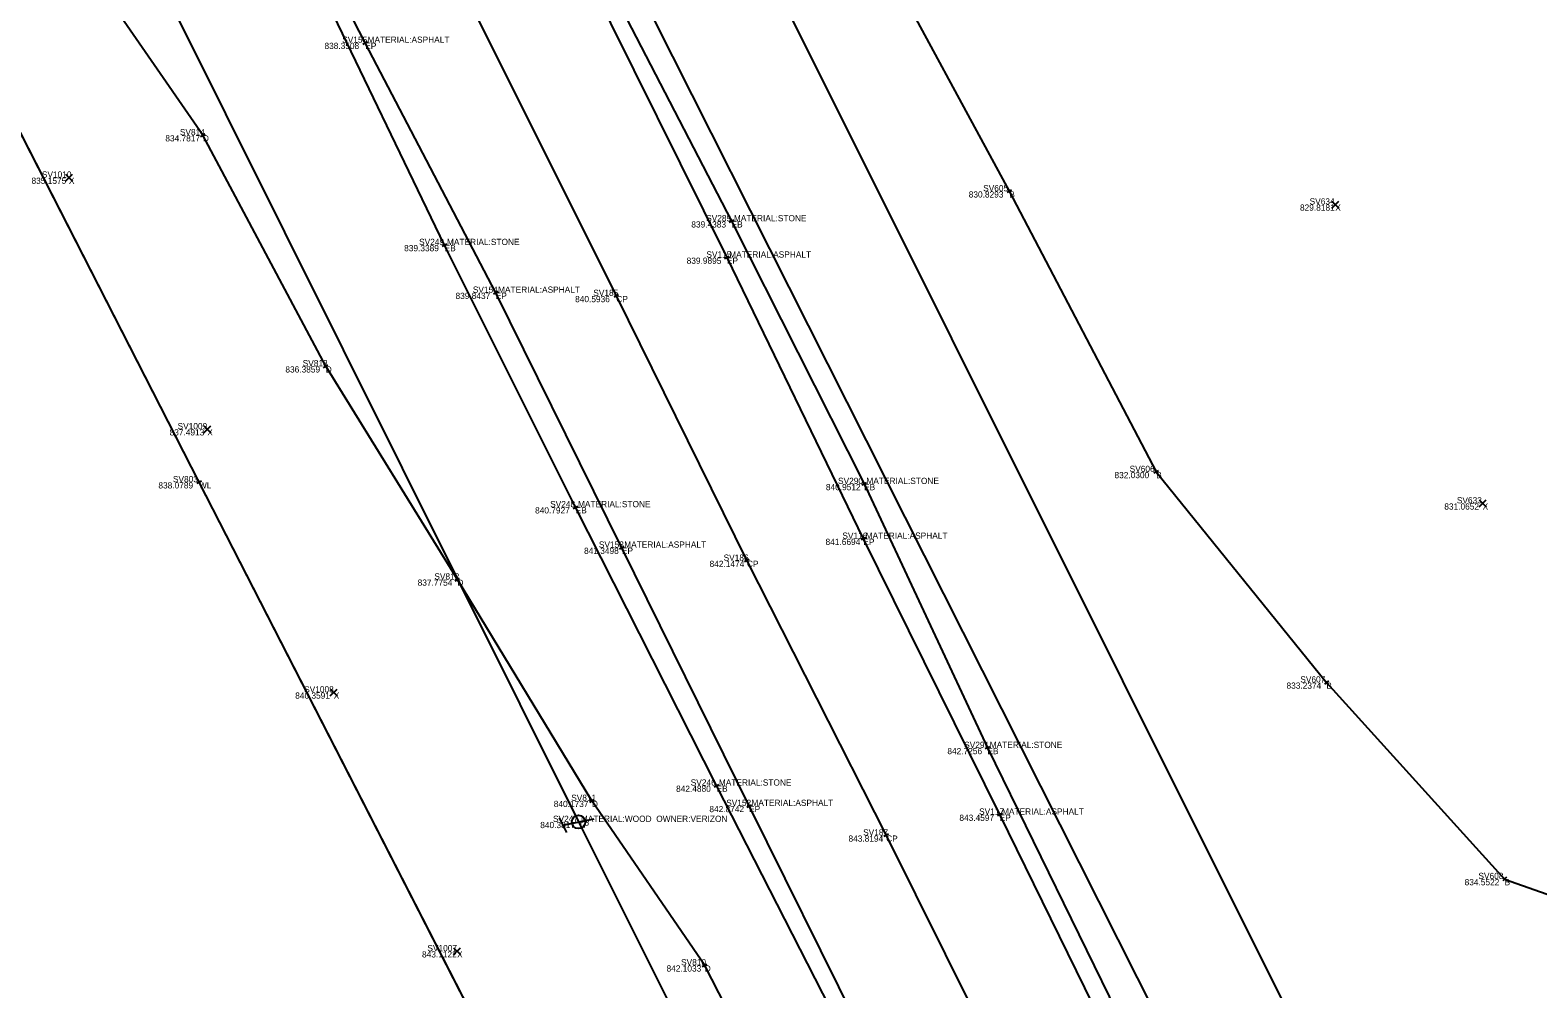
# Model space of a CAD drawing. Extents: x 1715717 to 1717046, y 393954 to 396000.
# Drawn here: x 1716325 to 1716470.3, y 394355.7 to 394448.1 of the extents above; entities that cross this region are included whole.
import ezdxf

# ---------------------------------------------------------------- set-up
doc = ezdxf.new("R2010")
doc.units = 0
for name, color, linetype in [('DR_X_Ditch', 7, 'Continuous'), ('PV_X_COP', 7, 'Continuous'), ('PV_X_EOP', 7, 'Continuous'), ('PV_X_Shoulder', 7, 'Continuous'), ('SV_X_Break_Lines', 7, 'Continuous'), ('SV_X_Random_Point', 7, 'Continuous'), ('SV_X_Shot_Marker', 7, 'Continuous'), ('SV_X_Text_Comment', 7, 'Continuous'), ('SV_X_Text_Description', 7, 'Continuous'), ('SV_X_Text_Elevation', 7, 'Continuous'), ('SV_X_Text_Name', 7, 'Continuous'), ('UT_X_Overhead_Electric', 7, 'Continuous'), ('UT_X_Overhead_Telecom', 7, 'Continuous'), ('UT_X_Telecom_Cells', 7, 'Continuous'), ('UT_X_Water', 7, 'Continuous')]:
    doc.layers.add(name, color=color, linetype=linetype)

msp = doc.modelspace()

# ---------------------------------------------------------------- linework, layer by layer
at = {"layer": 'DR_X_Ditch'}
msp.add_lwpolyline([(1716415.68, 394311.25), (1716402.29, 394333.97), (1716389.99, 394357.96), (1716379.12, 394373.82), (1716366.15, 394395.16), (1716353.46, 394415.72), (1716341.62, 394438), (1716329.62, 394455.37), (1716321.72, 394479.13), (1716315.74, 394495.26), (1716304.63, 394514.9), (1716291.1, 394535.86), (1716283.78, 394548.72), (1716269.08, 394579.45), (1716252.09, 394607.64), (1716231.43, 394633.87), (1716225.84, 394642.47), (1716225.38, 394644.39), (1716223.06, 394654.97)], dxfattribs=at)
at = {"layer": 'PV_X_COP'}
msp.add_lwpolyline([(1716316.41, 394551.83), (1716329.98, 394525.07), (1716342.64, 394500.7), (1716355.43, 394474.91), (1716368.06, 394449.35), (1716381.47, 394422.5), (1716394.06, 394396.97), (1716407.48, 394370.48), (1716421.67, 394341.9), (1716435.06, 394315.11), (1716447.6, 394290.07), (1716460.11, 394264.71), (1716472.69, 394239.15), (1716486.08, 394212.5), (1716500.21, 394184.03), (1716512.53, 394158.68), (1716522.87, 394138.69), (1716535.3, 394112.62), (1716550.33, 394081.5)], dxfattribs=at)
at = {"layer": 'PV_X_EOP'}
for p, q in [((1716357.27, 394446.91), (1716344.88, 394471.08)), ((1716369.85, 394422.81), (1716357.27, 394446.91)), ((1716382.01, 394398.23), (1716369.85, 394422.81)), ((1716394.27, 394373.33), (1716382.01, 394398.23)), ((1716406.33, 394349.04), (1716394.27, 394373.33))]:
    msp.add_line(p, q, dxfattribs=at)
msp.add_lwpolyline([(1716325.75, 394558.4), (1716339.31, 394531.89), (1716352.49, 394505.72), (1716365.43, 394479.6), (1716378.65, 394453.38), (1716392.13, 394426.2), (1716405.28, 394399.09), (1716418.42, 394372.49), (1716430.72, 394347.4), (1716443.91, 394321), (1716457.06, 394294.96), (1716470.53, 394268.03), (1716482.82, 394243.95), (1716495.6, 394217.9), (1716508.99, 394191), (1716522.38, 394163.92), (1716535.04, 394138.11), (1716548.85, 394110.2), (1716560.84, 394086.42)], dxfattribs=at)
at = {"layer": 'PV_X_Shoulder'}
for points in [[(1716418.47, 394320.44), (1716405.03, 394348.07), (1716391.13, 394375.29), (1716377.55, 394402.13), (1716364.92, 394427.41), (1716352.92, 394452.31), (1716340.48, 394476.68), (1716325.24, 394506.53), (1716313.52, 394528.68), (1716299.45, 394557.27), (1716287.17, 394581.09), (1716274.89, 394606.65), (1716262.62, 394630.71), (1716250.75, 394654.85), (1716237.77, 394680.01), (1716227.15, 394700.98), (1716215.23, 394724.01), (1716202.66, 394749.78), (1716192.03, 394770.13)], [(1716326.15, 394561.27), (1716340.2, 394533.81), (1716352.99, 394507.82), (1716366.47, 394482.2), (1716379.27, 394455.43), (1716392.58, 394429.7), (1716405.35, 394404.37), (1716417.24, 394378.92), (1716430.47, 394351.93), (1716443.77, 394325.47), (1716457.4, 394297.65), (1716469.76, 394273.45), (1716482.56, 394247.11), (1716495.52, 394222.32), (1716505.29, 394201.35), (1716519.46, 394171.85)]]:
    msp.add_lwpolyline(points, dxfattribs=at)
at = {"layer": 'SV_X_Break_Lines'}
msp.add_lwpolyline([(1716306.03, 394670.89), (1716310.08, 394661.05), (1716315.83, 394642.61), (1716324.03, 394616.27), (1716336.58, 394593.44), (1716347.74, 394570.77), (1716358.33, 394548.31), (1716368.73, 394525.39), (1716380.44, 394500.45), (1716394.59, 394478.73), (1716406.77, 394455.85), (1716419.35, 394432.59), (1716433.51, 394405.53), (1716449.92, 394385.23), (1716467.09, 394366.28), (1716488, 394358.9)], dxfattribs=at)
at = {"layer": 'SV_X_Random_Point'}
for p, q in [((1716328.38, 394433.58), (1716329.04, 394434.24)), ((1716328.38, 394434.24), (1716329.04, 394433.58)), ((1716450.44, 394430.98), (1716451.1, 394431.65)), ((1716450.44, 394431.65), (1716451.1, 394430.98)), ((1716341.71, 394409.31), (1716342.37, 394409.98)), ((1716341.71, 394409.98), (1716342.37, 394409.31)), ((1716464.64, 394402.16), (1716465.3, 394402.83)), ((1716464.64, 394402.83), (1716465.3, 394402.16)), ((1716353.9, 394383.94), (1716354.57, 394384.6)), ((1716353.9, 394384.6), (1716354.57, 394383.94)), ((1716365.78, 394358.99), (1716366.45, 394359.65)), ((1716365.78, 394359.65), (1716366.45, 394358.99))]:
    msp.add_line(p, q, dxfattribs=at)
at = {"layer": 'SV_X_Shot_Marker'}
for p, q in [((1716357.04, 394446.79), (1716357.49, 394447.02)), ((1716357.38, 394446.69), (1716357.15, 394447.13)), ((1716357.27, 394446.91), (1716357.27, 394446.91)), ((1716341.39, 394437.88), (1716341.84, 394438.11)), ((1716341.73, 394437.77), (1716341.5, 394438.22)), ((1716341.62, 394438), (1716341.62, 394438)), ((1716419.23, 394432.81), (1716419.47, 394432.37)), ((1716419.57, 394432.71), (1716419.13, 394432.47)), ((1716419.35, 394432.59), (1716419.35, 394432.59)), ((1716392.47, 394429.93), (1716392.69, 394429.48)), ((1716392.8, 394429.82), (1716392.36, 394429.59)), ((1716392.58, 394429.7), (1716392.58, 394429.7)), ((1716364.69, 394427.3), (1716365.14, 394427.52)), ((1716365.03, 394427.18), (1716364.8, 394427.63)), ((1716364.92, 394427.41), (1716364.92, 394427.41)), ((1716392.36, 394426.31), (1716391.91, 394426.09)), ((1716392.02, 394426.43), (1716392.24, 394425.98)), ((1716392.13, 394426.2), (1716392.13, 394426.2)), ((1716369.63, 394422.69), (1716370.08, 394422.92)), ((1716369.97, 394422.58), (1716369.74, 394423.03)), ((1716369.85, 394422.81), (1716369.85, 394422.81)), ((1716381.69, 394422.61), (1716381.25, 394422.38)), ((1716381.36, 394422.72), (1716381.58, 394422.27)), ((1716381.47, 394422.5), (1716381.47, 394422.5)), ((1716353.24, 394415.58), (1716353.67, 394415.85)), ((1716353.59, 394415.5), (1716353.32, 394415.93)), ((1716353.46, 394415.72), (1716353.46, 394415.72)), ((1716433.73, 394405.65), (1716433.29, 394405.42)), ((1716433.4, 394405.76), (1716433.63, 394405.31)), ((1716433.51, 394405.53), (1716433.51, 394405.53)), ((1716341.47, 394404.65), (1716341.02, 394404.43)), ((1716341.13, 394404.76), (1716341.36, 394404.32)), ((1716341.24, 394404.54), (1716341.24, 394404.54)), ((1716405.57, 394404.48), (1716405.12, 394404.25)), ((1716405.23, 394404.59), (1716405.46, 394404.14)), ((1716405.35, 394404.37), (1716405.35, 394404.37)), ((1716377.66, 394401.9), (1716377.43, 394402.35)), ((1716377.32, 394402.01), (1716377.77, 394402.24)), ((1716377.55, 394402.13), (1716377.55, 394402.13)), ((1716381.79, 394398.12), (1716382.23, 394398.34)), ((1716382.12, 394398), (1716381.9, 394398.45)), ((1716382.01, 394398.23), (1716382.01, 394398.23)), ((1716405.51, 394399.2), (1716405.06, 394398.98)), ((1716405.17, 394399.31), (1716405.39, 394398.86)), ((1716405.28, 394399.09), (1716405.28, 394399.09)), ((1716394.29, 394397.08), (1716393.84, 394396.86)), ((1716393.95, 394397.2), (1716394.17, 394396.75)), ((1716394.06, 394396.97), (1716394.06, 394396.97)), ((1716365.93, 394395.03), (1716366.36, 394395.29)), ((1716366.28, 394394.94), (1716366.02, 394395.37)), ((1716366.15, 394395.16), (1716366.15, 394395.16)), ((1716450.11, 394385.39), (1716449.73, 394385.08)), ((1716449.76, 394385.43), (1716450.08, 394385.04)), ((1716449.92, 394385.23), (1716449.92, 394385.23)), ((1716417.47, 394379.03), (1716417.01, 394378.82)), ((1716417.13, 394379.15), (1716417.35, 394378.69)), ((1716417.24, 394378.92), (1716417.24, 394378.92)), ((1716390.91, 394375.17), (1716391.35, 394375.4)), ((1716391.24, 394375.06), (1716391.01, 394375.51)), ((1716391.13, 394375.29), (1716391.13, 394375.29)), ((1716378.91, 394373.68), (1716379.32, 394373.96)), ((1716379.26, 394373.62), (1716378.98, 394374.03)), ((1716379.12, 394373.82), (1716379.12, 394373.82)), ((1716394.05, 394373.22), (1716394.5, 394373.44)), ((1716394.39, 394373.1), (1716394.16, 394373.55)), ((1716394.27, 394373.33), (1716394.27, 394373.33)), ((1716418.65, 394372.6), (1716418.2, 394372.38)), ((1716418.31, 394372.72), (1716418.53, 394372.27)), ((1716418.42, 394372.49), (1716418.42, 394372.49)), ((1716407.7, 394370.6), (1716407.26, 394370.37)), ((1716407.37, 394370.71), (1716407.59, 394370.26)), ((1716407.48, 394370.48), (1716407.48, 394370.48)), ((1716467.28, 394366.45), (1716466.91, 394366.12)), ((1716466.92, 394366.47), (1716467.26, 394366.1)), ((1716467.09, 394366.28), (1716467.09, 394366.28)), ((1716389.76, 394357.84), (1716390.21, 394358.07)), ((1716390.1, 394357.74), (1716389.87, 394358.18)), ((1716389.99, 394357.96), (1716389.99, 394357.96))]:
    msp.add_line(p, q, dxfattribs=at)
at = {"layer": 'UT_X_Overhead_Electric'}
msp.add_line((1716495.47, 394254.94), (1716355.28, 394535.61), dxfattribs=at)
at = {"layer": 'UT_X_Overhead_Telecom'}
for p, q in [((1716302.69, 394522.5), (1716377.83, 394371.81)), ((1716377.83, 394371.81), (1716458.03, 394211.04))]:
    msp.add_line(p, q, dxfattribs=at)
at = {"layer": 'UT_X_Telecom_Cells'}
for p, q in [((1716375.95, 394372.19), (1716376.66, 394370.76)), ((1716376.3, 394371.48), (1716379.35, 394372.1))]:
    msp.add_line(p, q, dxfattribs=at)
msp.add_circle((1716377.83, 394371.79), 0.65, dxfattribs=at)
at = {"layer": 'UT_X_Water'}
for points in [[(1716209.42, 394676.6), (1716226.53, 394640.16), (1716246.86, 394599.27), (1716285.84, 394512.96), (1716341.24, 394404.56), (1716383.61, 394321.85), (1716409.42, 394274.27)], [(1716209.43, 394676.56), (1716226.53, 394640.11), (1716246.86, 394599.23), (1716285.85, 394512.92), (1716341.24, 394404.54), (1716383.6, 394321.83), (1716409.42, 394274.26)], [(1716467.94, 394283.7), (1716435.43, 394349.37), (1716377.59, 394464.09)]]:
    msp.add_lwpolyline(points, dxfattribs=at)

# ---------------------------------------------------------------- texts
at = {"layer": 'SV_X_Text_Comment'}
for s, p in [('EP', (1716357.27, 394446.31)), ('D', (1716341.62, 394437.4)), ('X', (1716328.71, 394433.31)), ('B', (1716419.35, 394431.99)), ('X', (1716450.77, 394430.72)), ('EB', (1716392.58, 394429.1)), ('EB', (1716364.92, 394426.81)), ('EP', (1716392.13, 394425.6)), ('EP', (1716369.85, 394422.21)), ('CP', (1716381.47, 394421.9)), ('D', (1716353.46, 394415.12)), ('X', (1716342.04, 394409.05)), ('B', (1716433.51, 394404.93)), ('WL', (1716341.24, 394403.94)), ('EB', (1716405.35, 394403.77)), ('X', (1716464.97, 394401.9)), ('EB', (1716377.55, 394401.53)), ('EP', (1716382.01, 394397.63)), ('EP', (1716405.28, 394398.49)), ('CP', (1716394.06, 394396.37)), ('D', (1716366.15, 394394.56)), ('B', (1716449.92, 394384.63)), ('X', (1716354.23, 394383.67)), ('EB', (1716417.24, 394378.32)), ('EB', (1716391.13, 394374.69)), ('D', (1716379.12, 394373.22)), ('EP', (1716394.27, 394372.73)), ('TP', (1716377.83, 394371.19)), ('EP', (1716418.42, 394371.89)), ('CP', (1716407.48, 394369.88)), ('B', (1716467.09, 394365.68)), ('X', (1716366.12, 394358.72)), ('D', (1716389.99, 394357.36))]:
    msp.add_text(s, height=0.6, dxfattribs=at).set_placement(p)
at = {"layer": 'SV_X_Text_Description'}
for s, p in [(' MATERIAL:ASPHALT ', (1716357.27, 394446.91)), (' MATERIAL:STONE ', (1716392.58, 394429.7)), (' MATERIAL:STONE ', (1716364.92, 394427.41)), (' MATERIAL:ASPHALT ', (1716392.13, 394426.2)), (' MATERIAL:ASPHALT ', (1716369.85, 394422.81)), (' MATERIAL:STONE ', (1716405.35, 394404.37)), (' MATERIAL:STONE ', (1716377.55, 394402.13)), (' MATERIAL:ASPHALT ', (1716405.28, 394399.09)), (' MATERIAL:ASPHALT ', (1716382.01, 394398.23)), (' MATERIAL:STONE ', (1716417.24, 394378.92)), (' MATERIAL:STONE ', (1716391.13, 394375.29)), (' MATERIAL:ASPHALT ', (1716394.27, 394373.33)), (' MATERIAL:WOOD  OWNER:VERIZON ', (1716377.83, 394371.79)), (' MATERIAL:ASPHALT ', (1716418.42, 394372.49))]:
    msp.add_text(s, height=0.6, dxfattribs=at).set_placement(p)
at = {"layer": 'SV_X_Text_Elevation'}
for s, p in [('838.3508', (1716353.34, 394446.31)), ('834.7817', (1716338, 394437.4)), ('835.1575', (1716325.1, 394433.31)), ('830.8293', (1716415.44, 394431.99)), ('829.8181', (1716447.37, 394430.72)), ('839.4383', (1716388.7, 394429.1)), ('839.3389', (1716361.02, 394426.81)), ('839.9895', (1716388.25, 394425.6)), ('839.8437', (1716365.97, 394422.21)), ('840.5936', (1716377.5, 394421.9)), ('836.3859', (1716349.57, 394415.12)), ('837.4913', (1716338.41, 394409.05)), ('832.0300', (1716429.49, 394404.93)), ('838.0789', (1716337.33, 394403.94)), ('840.9512', (1716401.67, 394403.77)), ('831.0652', (1716461.28, 394401.9)), ('840.7927', (1716373.64, 394401.53)), ('841.3498', (1716378.36, 394397.63)), ('841.6694', (1716401.64, 394398.49)), ('842.1474', (1716390.46, 394396.37)), ('837.7754', (1716362.32, 394394.56)), ('833.2374', (1716446.07, 394384.63)), ('840.3591', (1716350.52, 394383.67)), ('842.7256', (1716413.38, 394378.32)), ('842.4880', (1716387.23, 394374.69)), ('840.1737', (1716375.44, 394373.22)), ('842.8742', (1716390.44, 394372.73)), ('840.3817', (1716374.14, 394371.19)), ('843.4597', (1716414.54, 394371.89)), ('843.8194', (1716403.85, 394369.88)), ('834.5522', (1716463.24, 394365.68)), ('843.1122', (1716362.74, 394358.72)), ('842.1033', (1716386.31, 394357.36))]:
    msp.add_text(s, height=0.6, dxfattribs=at).set_placement(p)
at = {"layer": 'SV_X_Text_Name'}
for s, p in [('SV155', (1716355.05, 394446.91)), ('SV814', (1716339.4, 394438)), ('SV1010', (1716326.1, 394433.91)), ('SV605', (1716416.83, 394432.59)), ('SV634', (1716448.3, 394431.32)), ('SV289', (1716390.13, 394429.7)), ('SV249', (1716362.46, 394427.41)), ('SV115', (1716390.15, 394426.2)), ('SV154', (1716367.64, 394422.81)), ('SV185', (1716379.25, 394422.5)), ('SV813', (1716351.24, 394415.72)), ('SV1009', (1716339.18, 394409.65)), ('SV606', (1716430.95, 394405.53)), ('SV803', (1716338.73, 394404.54)), ('SV290', (1716402.84, 394404.37)), ('SV248', (1716375.09, 394402.13)), ('SV633', (1716462.49, 394402.5)), ('SV116', (1716403.26, 394399.09)), ('SV153', (1716379.79, 394398.23)), ('SV186', (1716391.81, 394396.97)), ('SV812', (1716363.93, 394395.16)), ('SV1008', (1716351.38, 394384.27)), ('SV607', (1716447.4, 394385.23)), ('SV291', (1716415, 394378.92)), ('SV246', (1716388.64, 394375.29)), ('SV811', (1716377.12, 394373.82)), ('SV152', (1716392.06, 394373.33)), ('SV247', (1716375.37, 394371.79)), ('SV117', (1716416.44, 394372.49)), ('SV187', (1716405.26, 394370.48)), ('SV608', (1716464.57, 394366.28)), ('SV1007', (1716363.26, 394359.32)), ('SV810', (1716387.71, 394357.96))]:
    msp.add_text(s, height=0.6, dxfattribs=at).set_placement(p)

doc.saveas('drawing.dxf')
